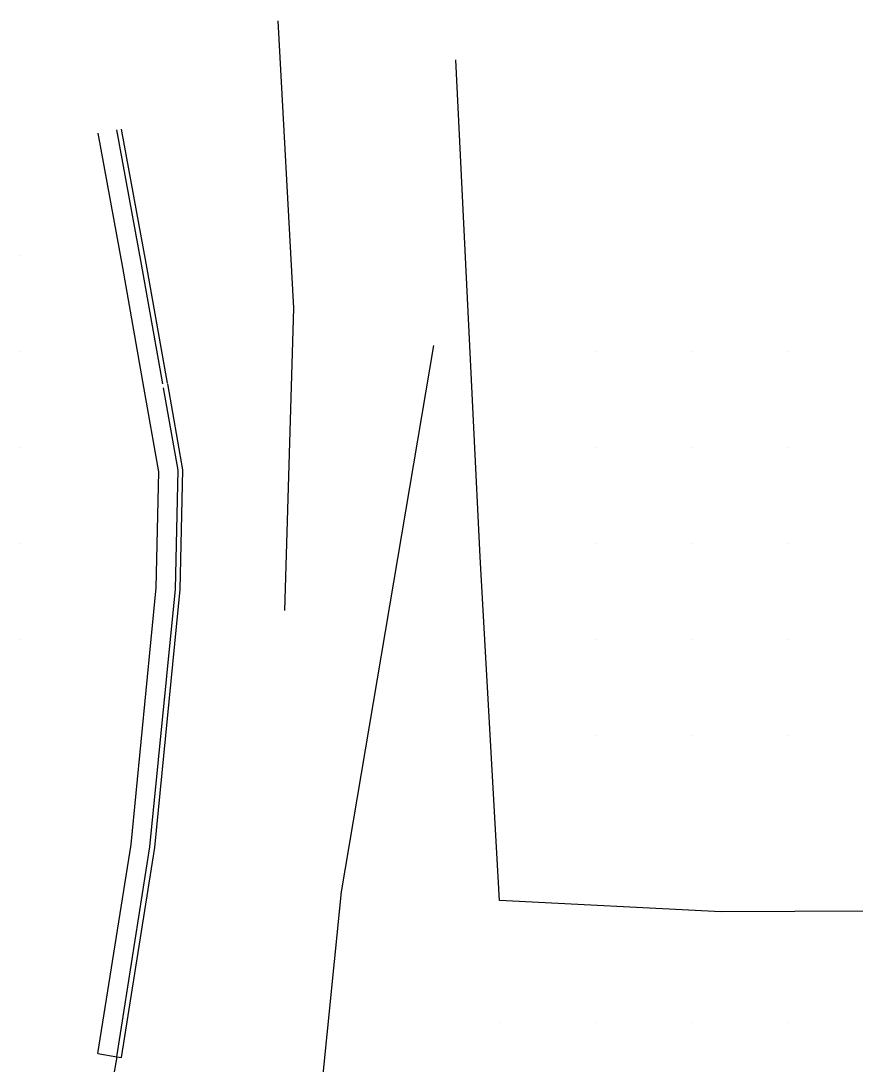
# Model space of a CAD drawing. Extents: x 1762120 to 1766775, y 709485 to 712965.
# Drawn here: x 1764010 to 1764097, y 712425.8 to 712534.7 of the extents above; entities that cross this region are included whole.
import ezdxf

# ---------------------------------------------------------------- set-up
doc = ezdxf.new("R2010")
doc.units = 0
doc.layers.add('Exist DTM QL2 LIDAR Elevation Point', color=7, linetype='Continuous')
doc.layers.add('PH Exist DTM Breakline', color=7, linetype='Continuous')

msp = doc.modelspace()

# ---------------------------------------------------------------- linework, layer by layer
at = {"layer": 'Exist DTM QL2 LIDAR Elevation Point'}
for p, q in [((1764009.98, 712510.16), (1764009.98, 712510.16)), ((1764009.98, 712500.16), (1764009.98, 712500.16)), ((1764069.99, 712500.16), (1764069.99, 712500.16)), ((1764079.99, 712500.16), (1764079.99, 712500.16)), ((1764090, 712500.16), (1764090, 712500.16)), ((1764009.98, 712490.15), (1764009.98, 712490.15)), ((1764069.99, 712490.15), (1764069.99, 712490.15)), ((1764079.99, 712490.15), (1764079.99, 712490.15)), ((1764090, 712490.15), (1764090, 712490.15)), ((1764009.98, 712480.15), (1764009.98, 712480.15)), ((1764069.99, 712480.15), (1764069.99, 712480.15)), ((1764079.99, 712480.15), (1764079.99, 712480.15)), ((1764090, 712480.15), (1764090, 712480.15)), ((1764009.98, 712470.15), (1764009.98, 712470.15)), ((1764069.99, 712470.15), (1764069.99, 712470.15)), ((1764079.99, 712470.15), (1764079.99, 712470.15)), ((1764090, 712470.15), (1764090, 712470.15)), ((1764069.99, 712460.15), (1764069.99, 712460.15)), ((1764079.99, 712460.15), (1764079.99, 712460.15)), ((1764090, 712460.15), (1764090, 712460.15)), ((1764059.99, 712430.15), (1764059.99, 712430.15)), ((1764069.99, 712430.15), (1764069.99, 712430.15)), ((1764079.99, 712430.15), (1764079.99, 712430.15)), ((1764090, 712430.15), (1764090, 712430.15))]:
    msp.add_line(p, q, dxfattribs=at)
at = {"layer": 'PH Exist DTM Breakline'}
for p, q in [((1764018.03, 712426.92), (1764020.01, 712426.6)), ((1764020.01, 712426.6), (1764020.5, 712426.53))]:
    msp.add_line(p, q, dxfattribs=at)
for points in [[(1764036.79, 712534.65), (1764038.44, 712504.68), (1764037.51, 712473.14)], [(1764115.98, 712462.94), (1764116.94, 712448), (1764103.71, 712447.98), (1764100.82, 712446.82), (1764099.51, 712445.17), (1764098.71, 712442.84), (1764098.44, 712441.78), (1764083.06, 712441.73), (1764059.92, 712442.88), (1764057.93, 712478.75), (1764056.6, 712505.72), (1764055.37, 712530.57)], [(1764022.83, 712496.44), (1764020.61, 712508.92), (1764018.04, 712522.92)], [(1764024.8, 712496.79), (1764022.58, 712509.28), (1764020.01, 712523.28)], [(1764025.29, 712496.87), (1764023.07, 712509.37), (1764020.5, 712523.37)], [(1764018.39, 712404.71), (1764019.64, 712406.86), (1764021.24, 712409.09), (1764024.54, 712410.42), (1764028.86, 712409.75), (1764041.36, 712410.47), (1764041.21, 712421.66), (1764043.46, 712443.81), (1764053.07, 712500.78)], [(1764020.5, 712426.53), (1764023.96, 712448.42), (1764026.61, 712475.35), (1764026.89, 712487.82), (1764025.31, 712496.78)], [(1764018.03, 712426.92), (1764021.48, 712448.74), (1764024.12, 712475.5), (1764024.39, 712487.62), (1764022.83, 712496.44)], [(1764020.01, 712426.6), (1764023.46, 712448.48), (1764026.11, 712475.38), (1764026.39, 712487.78), (1764024.87, 712496.37)], [(1764020.01, 712426.6), (1764017.82, 712414.1)]]:
    msp.add_lwpolyline(points, dxfattribs=at)

doc.saveas('drawing.dxf')
